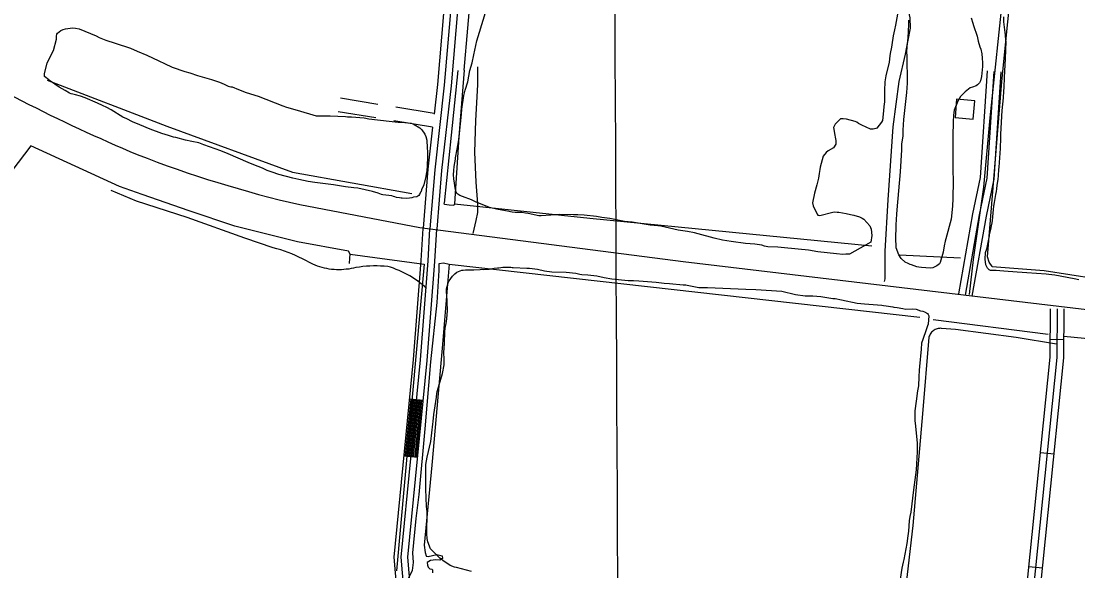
# Model space of a CAD drawing. Extents: x 3445503 to 3483459, y 540493 to 566012.
# Drawn here: x 3453549 to 3455857, y 561173 to 562373 of the extents above; entities that cross this region are included whole.
import ezdxf

# ---------------------------------------------------------------- set-up
doc = ezdxf.new("R2010")
doc.units = 0
for name, color, linetype in [('V-BLDG-OTLN', 7, 'Continuous'), ('V-DTCH-CNTR', 7, 'Continuous'), ('V-GRID-MAJR', 7, 'Continuous'), ('V-ROAD-CNTR', 7, 'Continuous'), ('V-SITE-VEGE', 7, 'Continuous'), ('V-TOPO-SHOR', 7, 'Continuous')]:
    doc.layers.add(name, color=color, linetype=linetype)

msp = doc.modelspace()

# ---------------------------------------------------------------- linework, layer by layer
at = {"layer": 'V-BLDG-OTLN'}
msp.add_lwpolyline([(3455628.2917054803, 562159.2326551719), (3455631.5556989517, 562199.0985754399), (3455591.689778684, 562202.3635689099), (3455588.4247852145, 562162.496648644)], close=True, dxfattribs=at)
at = {"layer": 'V-DTCH-CNTR'}
for points in [[(3455619.796, 561776.299), (3455629.0840000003, 561852.261), (3455651.02, 562010.439), (3455665.467, 562161.618), (3455694.614, 562446.056), (3455701.47, 562548.184)], [(3455477.245, 562510.603), (3455482.011, 562415.531), (3455489.392, 562380.475), (3455490.395, 562357.7390000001), (3455484.6040000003, 562328.014), (3455479.463, 562301.056), (3455465.819, 562240.888), (3455452.7120000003, 562142.123), (3455441.825, 561982.719), (3455435.1010000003, 561870.941), (3455434.88, 561837.157), (3455435.255, 561810.277), (3455434.024, 561804.148)], [(3454536.449, 561908.936), (3454542.966, 561937.3640000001), (3454546.171, 561955.376), (3454546.603, 561974.044), (3454542.489, 562021.674), (3454539.5130000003, 562086.598), (3454542.0100000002, 562155.746), (3454546.4560000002, 562233.904), (3454546.599, 562273.302)], [(3454434.52, 561788.917), (3454429.679, 561793.349), (3454424.696, 561797.627), (3454419.578, 561801.745), (3454414.3310000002, 561805.7000000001), (3454408.9590000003, 561809.4890000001), (3454403.468, 561813.108), (3454397.865, 561816.55), (3454392.153, 561819.8150000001), (3454386.339, 561822.897), (3454380.431, 561825.797), (3454374.434, 561828.507), (3454368.3510000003, 561831.028), (3454362.193, 561833.354), (3454355.963, 561835.486), (3454349.67, 561837.42), (3454341.928, 561837.975), (3454334.174, 561838.3250000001), (3454326.412, 561838.4720000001), (3454318.651, 561838.415), (3454310.893, 561838.153), (3454303.145, 561837.688), (3454295.412, 561837.018), (3454287.699, 561836.148), (3454280.0130000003, 561835.073), (3454274.842, 561833.776), (3454269.623, 561832.674), (3454264.366, 561831.7710000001), (3454259.08, 561831.067), (3454253.772, 561830.559), (3454248.4450000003, 561830.252), (3454243.112, 561830.145), (3454237.779, 561830.241), (3454232.452, 561830.536), (3454227.142, 561831.032), (3454221.8540000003, 561831.724), (3454216.595, 561832.6190000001), (3454211.372, 561833.709), (3454206.1950000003, 561834.993), (3454201.071, 561836.471), (3454196.004, 561838.142), (3454191.007, 561840.002), (3454186.079, 561842.0480000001), (3454178.629, 561846.259), (3454171.078, 561850.287), (3454163.433, 561854.137), (3454155.697, 561857.803), (3454147.876, 561861.283), (3454139.977, 561864.576), (3454132, 561867.679), (3454123.951, 561870.591), (3454115.835, 561873.311), (3454107.657, 561875.838), (3454099.42, 561878.167), (3454037.63, 561899.329), (3453911.428, 561944.497), (3453801.225, 561980.227), (3453745.7120000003, 562002.916)], [(3455809.935, 561667.741), (3455722.178, 561682.38), (3455589.5700000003, 561699.843), (3455559.202, 561702.182), (3455556.771, 561702.254), (3455554.34, 561702.108), (3455551.934, 561701.748), (3455549.568, 561701.172), (3455547.264, 561700.39), (3455545.038, 561699.403), (3455542.912, 561698.221), (3455540.899, 561696.855), (3455539.015, 561695.3150000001), (3455537.274, 561693.611), (3455535.6950000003, 561691.76), (3455534.288, 561689.773), (3455533.063, 561687.67), (3455532.031, 561685.466), (3455531.202, 561683.179), (3455517.671, 561515.466), (3455496.232, 561271.809), (3455471.021, 561051.54)]]:
    msp.add_lwpolyline(points, dxfattribs=at)
at = {"layer": 'V-GRID-MAJR'}
msp.add_spline([(3454925.2, 545912.109), (3454896.117, 551971.152), (3454867.026, 558032.129), (3454837.934, 564093.122), (3454837.9250000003, 564095.039)], degree=3, dxfattribs=at)
at = {"layer": 'V-ROAD-CNTR'}
for p, q in [((3454328.1975839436, 562191.2897088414), (3454246.139376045, 562204.7803067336)), ((3454323.330831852, 562161.6870953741), (3454241.272623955, 562175.1776932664)), ((3454451.041178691, 562171.0938797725), (3454367.665810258, 562184.8010225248)), ((3454447.680303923, 562141.2436958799), (3454362.7990581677, 562155.1984090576)), ((3455796.497369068, 561678.4226167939), (3455826.4963090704, 561678.1986172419)), ((3454397.552166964, 561548.3658769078), (3454427.4081072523, 561545.4308827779)), ((3455775.064411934, 561430.897111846), (3455804.91135224, 561427.8721178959)), ((3454385.3241914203, 561423.9661257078), (3454415.1801317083, 561421.031131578)), ((3455749.8544623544, 561182.171609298), (3455779.7014026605, 561179.1466153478))]:
    msp.add_line(p, q, dxfattribs=at)
for points in [[(3454642.7126766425, 564097.2247791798), (3454642.417677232, 564092.7837880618), (3454596.4447691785, 563594.383784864), (3454559.492843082, 563213.9765456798), (3454521.690918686, 562864.264245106), (3454503.255955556, 562587.0217995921), (3454473.1550157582, 562233.4315067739), (3454452.283057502, 562048.054877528), (3454441.6750787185, 561919.695134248)], [(3454627.7457065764, 564098.2187771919), (3454627.46370714, 564093.9697856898), (3454581.511799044, 563595.7977820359), (3454544.5708729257, 563215.5075426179), (3454506.744948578, 562865.568242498), (3454488.297985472, 562588.1557973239), (3454458.2260456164, 562234.9075038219), (3454450.9034805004, 562169.8708897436)], [(3454657.679646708, 564096.230781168), (3454657.371647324, 564091.5977904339), (3454611.377739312, 563592.9697876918), (3454574.414813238, 563212.4455487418), (3454536.636888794, 562862.9602477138), (3454518.21392564, 562585.8878018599), (3454488.0839859, 562231.9555097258), (3454467.2140276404, 562046.5978804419), (3454456.62404882, 561918.4601367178)], [(3455596.423769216, 561777.5914184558), (3455627.3887072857, 561952.5640685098), (3455643.7466745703, 562031.79391005), (3455659.0846438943, 562264.226445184)], [(3455611.194739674, 561774.9774236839), (3455642.12167782, 561949.740074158), (3455658.6456447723, 562029.7739140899), (3455674.0516139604, 562263.23844716)], [(3455625.9657101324, 561772.3634289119), (3455656.854648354, 561946.9160798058), (3455673.544614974, 562027.75391813), (3455689.0185840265, 562262.250449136)], [(3454447.7291491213, 562141.6775228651), (3454437.352087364, 562049.511874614), (3454426.7261086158, 561920.930131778)], [(3454158.021646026, 561972.321028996), (3454419.7631225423, 561922.5211285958), (3454994.3999732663, 561848.4002768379), (3455980.51100104, 561731.01451161), (3456849.1902636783, 561622.6627283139)], [(3454338.2092856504, 560751.8784698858), (3454371.6762187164, 561108.7937560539), (3454363.587234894, 561202.819568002), (3454406.02415002, 561634.5557045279), (3454422.880116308, 561850.350272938), (3454426.6971086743, 561920.510132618)], [(3454353.1432557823, 560750.4784726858), (3454386.7361885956, 561108.7357561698), (3454378.6502047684, 561202.7275681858), (3454420.9671201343, 561633.2377071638), (3454437.8480863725, 561849.3582749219), (3454441.6750787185, 561919.695134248)], [(3454368.077225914, 560749.0784754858), (3454401.796158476, 561108.6777562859), (3454393.713174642, 561202.6355683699), (3454435.910090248, 561631.9197098), (3454452.816056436, 561848.366276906), (3454456.6530487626, 561918.8801358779)], [(3455047.0988678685, 553927.968117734), (3455135.749690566, 554904.925163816), (3455206.29754947, 555659.9606537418), (3455298.359365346, 556592.0237896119), (3455380.5322010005, 557438.1430973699), (3455453.5150550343, 558224.02152561), (3455550.362861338, 559180.1076134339), (3455643.4306752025, 560141.4676907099), (3455727.898506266, 560965.5510425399), (3455796.208369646, 561639.505694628), (3455796.99136808, 561744.8274839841)], [(3455060.9598401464, 553914.737144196), (3455150.686660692, 554903.5491665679), (3455221.2285196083, 555658.5256566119), (3455313.288335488, 556590.561792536), (3455395.465171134, 557436.7251002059), (3455468.4450251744, 558222.5725285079), (3455565.2898314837, 559178.6286163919), (3455658.35664535, 560139.9806936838), (3455742.8214764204, 560964.0300455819), (3455811.202339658, 561638.6916962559), (3455811.9913380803, 561744.7154842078)], [(3455077.603806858, 553932.173109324), (3455165.6236308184, 554902.1731693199), (3455236.159489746, 555657.090659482), (3455328.21730563, 556589.09979546), (3455410.3981412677, 557435.3071030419), (3455483.374995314, 558221.1235314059), (3455580.21680163, 559177.14961935), (3455673.282615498, 560138.4936966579), (3455757.7444465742, 560962.5090486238), (3455826.19630967, 561637.8776978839), (3455826.9913080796, 561744.603484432)], [(3454388.3101854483, 561423.6721262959), (3454400.5381609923, 561548.071877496)], [(3454391.2951794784, 561423.378126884), (3454403.5231550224, 561547.777878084)], [(3454394.281173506, 561423.0851274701), (3454406.50914905, 561547.48487867)], [(3454397.266167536, 561422.791128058), (3454409.49414308, 561547.190879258)], [(3454400.252161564, 561422.498128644), (3454412.480137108, 561546.897879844)], [(3454403.2381555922, 561422.20512923), (3454415.466131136, 561546.60488043)], [(3454406.223149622, 561421.911129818), (3454418.451125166, 561546.3108810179)], [(3454409.2091436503, 561421.618130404), (3454421.4371191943, 561546.0178816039)], [(3454412.1941376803, 561421.3241309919), (3454424.422113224, 561545.7238821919)]]:
    msp.add_lwpolyline(points, dxfattribs=at)
for centre, radius, start, end in [((3455223.5493309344, 565466.6246530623), 3670.939227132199, 238.55045825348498, 247.22676380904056), ((3454725.686864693, 564445.8165487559), 2537.7990240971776, 248.66986096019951, 257.07449707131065)]:
    msp.add_arc(centre, radius, start, end, dxfattribs=at)
at = {"layer": 'V-SITE-VEGE'}
for points in [[(3455293.648, 562054.069), (3455293.275, 562049.232), (3455291.639, 562040.4230000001), (3455290.029, 562029.86), (3455286.714, 562015.317), (3455281.245, 561997.667), (3455277.149, 561976.09), (3455278.5500000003, 561969.958), (3455287.594, 561951.192), (3455288.938, 561949.455), (3455293.341, 561948.636), (3455321.794, 561956.056), (3455324.862, 561956.537), (3455331.0160000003, 561956.183), (3455334.536, 561955.794), (3455350.39, 561952.939), (3455360.0870000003, 561950.434), (3455367.573, 561949.218), (3455379.924, 561945.435), (3455385.671, 561942.877), (3455389.216, 561940.731), (3455402.596, 561925.981), (3455405.328, 561918.987), (3455406.839, 561904.9500000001), (3455404.404, 561890.422), (3455357.759, 561864.302), (3455349.853, 561864.193), (3455343.271, 561863.6630000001), (3455329.6380000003, 561864.7930000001), (3455289.159, 561869.508), (3455268.466, 561872.737), (3455216.117, 561878.167), (3455201.607, 561879.285), (3455179.634, 561879.862), (3455172.576, 561881.961), (3455166.404, 561883.633), (3455161.12, 561884.442), (3455150.995, 561886.057), (3455130.767, 561887.536), (3455099.522, 561891.4990000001), (3455080.588, 561894.753), (3455062.521, 561898.8960000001), (3455027.685, 561908.522), (3455019.31, 561910.603), (3455004.335, 561913.4720000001), (3454983.653, 561916.261), (3454945.752, 561924.9670000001), (3454939.592, 561925.76), (3454922.438, 561927.282), (3454883.251, 561933.772), (3454866.532, 561935.738), (3454834.38, 561941.884), (3454817.214, 561944.284), (3454805.319, 561946.756), (3454778.924, 561949.468), (3454764.859, 561950.154), (3454755.634, 561950.027), (3454724.001, 561950.469), (3454714.339, 561950.336), (3454705.5670000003, 561949.339), (3454684.935, 561948.175), (3454679.666, 561948.104), (3454656.321, 561952.613), (3454650.154, 561953.846), (3454642.23, 561955.057), (3454628.169, 561955.302), (3454621.136, 561955.644), (3454611.005, 561957.701), (3454590.7460000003, 561961.379), (3454587.221, 561962.206), (3454574.8740000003, 561965.551), (3454571.794, 561965.948), (3454541.307, 561978.707), (3454532.464, 561982.977), (3454512.596, 561990.174), (3454506.856, 561992.289), (3454502.428, 561994.8640000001), (3454500.196, 561997.471), (3454499.286, 561999.654), (3454497.898, 562004.907), (3454494.052, 562029.014), (3454493.497, 562037.353), (3454493.81, 562046.582), (3454494.568, 562055.378), (3454497.418, 562071.672), (3454497.375, 562074.746), (3454501.508, 562093.692), (3454503.929, 562109.539), (3454505.971, 562120.549), (3454510.565, 562169.814), (3454511.732, 562180.812), (3454516.151, 562210.743), (3454518.628, 562222.2000000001), (3454524.526, 562240.73), (3454528.579, 562265.386), (3454534.065, 562281.715), (3454537.776, 562299.338), (3454544.3850000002, 562329.738), (3454550.267, 562349.149), (3454562.86, 562391.934)], [(3455463.005, 562388.4990000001), (3455458.074, 562363.831), (3455456.007, 562354.14), (3455453.556, 562340.926), (3455450.754, 562321.12), (3455449.503, 562316.273), (3455446.613, 562302.612), (3455445.808, 562297.331), (3455444.2460000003, 562283.253), (3455437.631, 562253.2930000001), (3455435.171, 562240.517), (3455434.112, 562221.612), (3455434.45, 562197.018), (3455433.27, 562186.898), (3455432.525, 562177.224), (3455429.748, 562155.66), (3455428.04, 562152.121), (3455417.673, 562139.2390000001), (3455415.49, 562138.334), (3455409.3540000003, 562137.37), (3455403.642, 562137.29), (3455384.637, 562145.814), (3455377.555, 562149.672), (3455374.005, 562152.257), (3455370.467, 562153.9670000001), (3455351.072, 562158.9720000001), (3455344.031, 562159.752), (3455338.321, 562159.674), (3455326.625, 562147.653), (3455325.345, 562144.998), (3455323.203, 562141.015), (3455325.632, 562123.916), (3455327.012, 562119.544), (3455328.4250000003, 562112.534), (3455328.102, 562104.184), (3455323.373, 562096.649), (3455311.173, 562089.455), (3455306.829, 562085.881), (3455300.787, 562077.89), (3455293.648, 562054.069)], [(3455623.46, 562380.164), (3455627.577, 562368.359), (3455628.965, 562363.108), (3455636.754, 562339.933), (3455639.1010000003, 562328.983), (3455642.7830000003, 562316.733), (3455644.612, 562311.486), (3455646.947, 562301.416), (3455647.952, 562292.205), (3455648.532, 562282.11), (3455648.2, 562274.196), (3455645.867, 562252.201), (3455644.2430000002, 562242.514), (3455642.107, 562238.0920000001), (3455637.335, 562233.634), (3455634.722, 562231.84), (3455626.417, 562229.089), (3455621.611, 562227.267), (3455610.306, 562218.765), (3455600.348, 562208.085), (3455594.3310000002, 562198.339), (3455586.6920000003, 562178.903), (3455585.0870000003, 562167.899), (3455584.417, 562152.955), (3455584.126, 562141.971), (3455583.375, 562132.735), (3455583.737, 562106.381), (3455583.895, 562094.962), (3455583.268, 562076.503), (3455583.739, 562042.246), (3455584.362, 562029.0750000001), (3455584.1040000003, 562015.892), (3455583.52, 561994.36), (3455583.6350000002, 561986.014), (3455582.992, 561968.875), (3455579.864, 561940.7170000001), (3455568.592, 561897.9500000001), (3455566.915, 561892.218), (3455564.85, 561882.525), (3455562.407, 561868.434), (3455556.13, 561845.943), (3455554.848, 561843.291), (3455548.765, 561838.376), (3455539.594, 561834.294), (3455533.901, 561833.338), (3455515.4220000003, 561835.279), (3455509.708, 561835.642), (3455505.301, 561836.457), (3455493.383, 561840.688), (3455490.735, 561841.53), (3455485.875, 561843.66), (3455479.684, 561846.65), (3455470.786, 561854.875), (3455465.406, 561862.706), (3455459.923, 561878.007), (3455459.858, 561882.838), (3455458.805, 561895.564), (3455459.673, 561928.082), (3455461.105, 561951.823), (3455462.303, 561960.625), (3455469.059, 562044.182), (3455471.914, 562092.105), (3455472.185, 562104.407), (3455473.37, 562114.09), (3455475.023, 562121.58), (3455474.843, 562134.752), (3455476.719, 562158.063), (3455481.36, 562203.813), (3455482.93, 562217.453), (3455484.409, 562237.681), (3455483.588, 562297.4130000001), (3455483.485, 562304.878), (3455483.75, 562317.62), (3455486.123, 562336.544), (3455487.481, 562365.556), (3455487.8310000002, 562372.148), (3455487.794, 562374.784)], [(3455658.475, 561878.541), (3455663.394, 561904.086), (3455663.799, 561906.73), (3455666.282, 561917.7440000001), (3455668.362, 561926.12), (3455669.589, 561932.725), (3455669.9560000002, 561938.003), (3455672.2660000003, 561961.756), (3455673.046, 561968.795), (3455674.257, 561976.718), (3455677.5270000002, 561994.335), (3455679.194, 562000.9500000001), (3455679.549, 562007.102), (3455680.7630000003, 562014.588), (3455682.344, 562027.349), (3455683.108, 562035.705), (3455683.806, 562048.894), (3455685.052, 562054.182), (3455687.571, 562094.632), (3455688.128, 562117.922), (3455688.4620000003, 562125.833), (3455691.691, 562178.151), (3455693.952, 562205.419), (3455694.626, 562220.365), (3455695.4020000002, 562227.8420000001), (3455696.412, 562250.259), (3455698.9250000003, 562291.15), (3455699.728, 562328.4990000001), (3455699.259, 562330.689), (3455698.656, 562342.54), (3455695.183, 562371.487), (3455695.038, 562382.028)], [(3453856.171, 562127.427), (3453830.563, 562136.7390000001), (3453808.0270000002, 562146.534), (3453792.1180000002, 562153.3420000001), (3453779.736, 562159.3200000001), (3453771.3310000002, 562163.598), (3453745.632, 562179.4990000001), (3453736.343, 562184.203), (3453726.615, 562188.901), (3453715.568, 562193.581), (3453688.608, 562205.511), (3453678.89, 562209.33), (3453667.8680000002, 562212.255), (3453661.701, 562213.488), (3453658.1750000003, 562214.317), (3453654.644, 562215.587), (3453645.336, 562221.608), (3453632.497, 562228.901), (3453611.214, 562243.104), (3453609.873, 562244.843), (3453606.768, 562246.997), (3453602.7800000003, 562249.577), (3453600.114, 562251.736), (3453600.018, 562258.765), (3453606.2970000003, 562281.254), (3453608.421, 562286.554), (3453619.537, 562308.6730000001), (3453626.228, 562333.363), (3453626.191, 562335.9990000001), (3453626.574, 562339.958), (3453627.387, 562344.801), (3453628.237, 562347.009), (3453636.062, 562352.827), (3453640.869, 562354.652), (3453645.684, 562356.035), (3453661.032, 562358.003), (3453668.0640000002, 562357.661)], [(3453668.0640000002, 562357.661), (3453675.5500000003, 562356.446), (3453712.666, 562340.703), (3453719.301, 562337.279), (3453733.879, 562331.33), (3453754.619, 562324.588), (3453788.1550000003, 562313.627), (3453802.735, 562307.677), (3453823.5100000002, 562298.299), (3453850.031, 562286.3640000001), (3453861.967, 562280.818), (3453879.217, 562272.267), (3453906.5810000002, 562262.984), (3453917.603, 562260.057), (3453934.372, 562254.577), (3453964.803, 562245.77), (3453982.025, 562239.417), (3453992.625, 562235.172), (3454001.4620000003, 562231.338), (3454007.203, 562229.2220000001), (3454009.839, 562229.257), (3454023.972, 562223.742), (3454040.757, 562216.9450000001), (3454066.339, 562209.39), (3454120.67, 562187.732), (3454128.613, 562185.207), (3454151.986, 562178.502), (3454193.446, 562166.33), (3454205.753, 562166.06), (3454224.199, 562166.314), (3454257.168, 562164.569), (3454262.007, 562164.198), (3454270.7970000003, 562163.879), (3454298.062, 562161.62), (3454308.634, 562159.568), (3454352.627, 562154.9), (3454372.433, 562152.099), (3454379.46, 562152.1950000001), (3454400.579, 562149.85), (3454404.5500000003, 562148.587), (3454407.642, 562147.313), (3454419.603, 562140.007), (3454424.055, 562135.68), (3454430.779, 562126.108), (3454432.605, 562120.859), (3454434.903, 562113.422), (3454435.577, 562096.299), (3454436.132, 562087.96), (3454436.398, 562068.635), (3454436.007, 562065.116), (3454435.702, 562055.448), (3454434.137, 562041.37), (3454433.728, 562039.1680000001), (3454432.923, 562033.884), (3454428.778, 562015.817), (3454423.666, 562004.323), (3454422.39, 562001.233), (3454421.536, 561999.463), (3454418.97, 561994.595), (3454417.241, 561992.375), (3454412.883, 561989.68), (3454405.879, 561988.265), (3454402.381, 561986.899), (3454397.116, 561986.389), (3454390.974, 561985.865), (3454381.303, 561986.17), (3454379.103, 561986.579), (3454375.145, 561986.964), (3454368.538, 561988.191), (3454365.451, 561989.027), (3454361.919, 561990.297), (3454358.826, 561991.572), (3454338.594, 561993.4890000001), (3454335.94, 561994.7710000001), (3454328.876, 561997.309), (3454316.091, 562000.647), (3454284.361, 562008.118), (3454275.557, 562009.316), (3454257.518, 562011.264), (3454231.107, 562015.294), (3454190.622, 562020.447), (3454175.653, 562022.876), (3454155.822, 562027.437), (3454142.164, 562030.3250000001), (3454111.745, 562038.253), (3454097.178, 562043.3250000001), (3454093.201, 562045.025), (3454086.149, 562046.686), (3454076.415, 562051.8250000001), (3454057.42, 562059.47), (3454044.6180000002, 562064.125), (3454001.303, 562083.296), (3453984.9560000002, 562090.102), (3453948.315, 562103.215), (3453936.842, 562107.01), (3453921.861, 562110.3200000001), (3453908.2090000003, 562112.767), (3453887.043, 562118.626), (3453881.753, 562119.871), (3453871.163, 562123.238), (3453856.171, 562127.427)], [(3455858.882, 561807.937), (3455848.312, 561809.9890000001), (3455806.021, 561818.631), (3455793.2660000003, 561819.774), (3455787.103, 561820.567), (3455745.339, 561823.067), (3455734.785, 561823.8), (3455724.2260000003, 561824.974), (3455695.208, 561826.772), (3455685.973, 561827.524), (3455678.494, 561828.2980000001), (3455665.751, 561828.562), (3455662.659, 561829.84), (3455659.529, 561833.747), (3455655.919, 561840.727), (3455653.985, 561853.439), (3455655.112, 561867.513), (3455657.637, 561875.455), (3455658.475, 561878.541)], [(3454480.434, 561741.532), (3454480.379, 561745.487), (3454479.3740000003, 561754.697), (3454479.718, 561761.73), (3454478.657, 561774.894), (3454478.147, 561780.159), (3454478.0300000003, 561788.503), (3454481.3680000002, 561801.289), (3454483.9450000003, 561805.716), (3454490.826, 561816.356), (3454496.0300000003, 561821.259), (3454500.8140000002, 561824.839), (3454511.292, 561829.375), (3454514.3680000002, 561829.4180000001), (3454519.193, 561829.924), (3454528.417, 561830.051), (3454535.45, 561829.709), (3454537.645, 561829.737), (3454551.6950000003, 561830.37), (3454555.197, 561831.296), (3454558.715, 561830.907), (3454571.447, 561831.5210000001), (3454574.948, 561832.447), (3454582.396, 561833.868), (3454588.978, 561834.399), (3454592.052, 561834.4400000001), (3454601.258, 561835.886), (3454607.406, 561835.97), (3454610.486, 561835.572), (3454618.394, 561835.681), (3454621.034, 561835.277), (3454623.2290000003, 561835.308), (3454653.1180000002, 561833.963), (3454658.836, 561833.602), (3454676.44, 561831.208), (3454692.3000000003, 561827.9130000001), (3454707.7090000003, 561825.488), (3454738.91, 561824.599), (3454760.021, 561822.692), (3454768.836, 561820.618), (3454773.241, 561819.801), (3454786.8680000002, 561819.108), (3454806.222, 561817.179), (3454822.09, 561813.444), (3454838.8200000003, 561810.599), (3454874.894, 561806.702), (3454886.321, 561806.421), (3454898.1920000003, 561805.704), (3454935.566, 561803.144), (3454953.166, 561801.188), (3454965.034, 561800.474), (3454994.955, 561796.933), (3455000.659, 561797.451), (3455003.307, 561796.607), (3455028.8540000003, 561791.688), (3455048.1890000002, 561791.0750000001), (3455131.698, 561787.831), (3455153.678, 561786.8150000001), (3455210.395, 561783.203), (3455240.363, 561776.147), (3455261.49, 561773.362), (3455266.758, 561773.436), (3455278.184, 561773.153), (3455295.338, 561771.632), (3455321.7490000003, 561767.601), (3455327.026, 561767.235), (3455340.238, 561764.781), (3455375.0500000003, 561756.915), (3455390.879, 561755.813), (3455428.699, 561752.819), (3455432.22, 561752.43), (3455437.946, 561751.188), (3455452.47, 561749.194), (3455455.119, 561748.352), (3455462.1580000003, 561747.5700000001), (3455474.484, 561745.542), (3455480.653, 561744.309), (3455496.464, 561744.526), (3455503.503, 561743.7440000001), (3455512.77, 561740.797), (3455518.058, 561739.552), (3455521.588, 561738.282), (3455528.23, 561734.422), (3455530.018, 561732.2490000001), (3455531.378, 561729.193), (3455529.43, 561711.154), (3455528.16, 561707.623), (3455525.6410000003, 561699.243), (3455518.025, 561678.05), (3455515.504, 561669.67), (3455514.361, 561656.915), (3455510.488, 561619.082), (3455510.159, 561611.1730000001), (3455509.046, 561596.22), (3455508.44, 561576.4450000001), (3455506.394, 561565.435), (3455503.1890000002, 561542.987), (3455500.4, 561522.302), (3455500.701, 561500.341), (3455501.645, 561495.522), (3455505.751, 561452.529)], [(3454532.642, 561171.6190000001), (3454499.579, 561179.948), (3454495.176, 561180.767), (3454485.898, 561184.593), (3454469.936, 561195.355), (3454468.1550000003, 561197.088), (3454463.715, 561200.541), (3454448.582, 561214.83), (3454443.232, 561220.466), (3454436.867, 561236.192), (3454435.886, 561243.647), (3454434.8680000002, 561253.737), (3454435.528, 561301.63), (3454434.485, 561313.476), (3454432.6550000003, 561350.7880000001), (3454432.48, 561363.527), (3454432.612, 561385.932), (3454432.485, 561395.156), (3454432.784, 561405.263), (3454435.647, 561420.676), (3454443.953, 561455.4940000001), (3454447.826, 561493.327), (3454448.633, 561498.609), (3454450.6180000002, 561514.012), (3454456.245, 561551.8690000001), (3454457.009, 561560.225), (3454457.829, 561564.63), (3454459.934, 561571.247), (3454462.021, 561579.183), (3454469.154, 561603.4400000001), (3454472.849, 561622.382), (3454472.666, 561635.556), (3454472.486, 561648.733), (3454473.512, 561669.834), (3454474.053, 561694.443), (3454475.261, 561702.3640000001), (3454477.319, 561712.498), (3454478.931, 561723.061), (3454480.434, 561741.532)], [(3455505.751, 561452.529), (3455506.024, 561432.763), (3455503.486, 561393.632), (3455497.504, 561349.623), (3455491.579, 561301.218), (3455489.961, 561291.093), (3455488.325, 561282.285), (3455486.443, 561259.417), (3455485.271, 561248.857), (3455482.859, 561232.569), (3455476.309, 561197.776), (3455475.076, 561191.609), (3455472.176, 561178.83), (3455466.561, 561140.096), (3455466.217, 561133.061)]]:
    msp.add_lwpolyline(points, dxfattribs=at)
at = {"layer": 'V-TOPO-SHOR'}
for p, q in [((3454483.443, 561842.644), (3455511.4751301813, 561726.69303899)), ((3455466.799483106, 561862.5203047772), (3455600.6634595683, 561855.8271059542)), ((3455791.877, 561688.634), (3455540.788, 561720.6410000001)), ((3455909.826, 561676.115), (3455825.747, 561684.057))]:
    msp.add_line(p, q, dxfattribs=at)
for points in [[(3454516.809, 562265.732), (3454596.597315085, 563183.457620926), (3454633.595830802, 563706.7223432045), (3454661.9437179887, 564094.1434680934)], [(3455669.667, 561837.229), (3455662.6380000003, 561846.55), (3455659.103, 561858.215), (3455690.7490000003, 562241.224), (3455729.399, 562625.42)], [(3454516.809, 562265.732), (3454505.057, 562120.334), (3454495.383, 561974.277), (3454494.285, 561970.542), (3454483.578, 561971.224), (3454473.66, 561972.8740000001), (3454472.654, 561975.338)], [(3454503.055, 562264.854), (3454488.485, 562124.236), (3454472.654, 561975.338)], [(3453606.0902102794, 562244.0326376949), (3453867.124964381, 562143.634655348), (3454141.546116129, 562043.2366730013), (3454402.5808702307, 561996.3842812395)], [(3453763.786, 562012.03), (3453570.079833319, 562100.5913924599), (3453498.1763038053, 562007.1168040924), (3453411.892068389, 561956.7843334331), (3453332.7981859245, 561942.4036275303)], [(3454265.808, 561843.447), (3454267.029, 561855.213), (3454267.594, 561864.205), (3454264.043, 561871.066), (3454152.4960000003, 561890.944), (3454015.872, 561924.99), (3453915.881, 561958.85), (3453813.096, 561994.745), (3453763.786, 562012.03)], [(3454495.383, 561974.277), (3454790.7864019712, 561942.8386906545), (3455406.560693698, 561882.5999012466)], [(3454267.594, 561864.205), (3454429.353665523, 561842.4407083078), (3454369.1148761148, 561173.1208259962)], [(3454404.884, 561137.87), (3454398.502, 561143.834), (3454395.657, 561157.932), (3454403.477, 561173.183), (3454405.752, 561191.112), (3454404.318, 561211.7390000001), (3454411.534, 561287.095), (3454418.603, 561339.735), (3454431.307, 561482.622), (3454443.7260000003, 561629.404), (3454457.767, 561758.313), (3454461.615, 561828.3470000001), (3454462.09, 561843.725)], [(3454462.09, 561843.725), (3454471.5300000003, 561845.54), (3454483.443, 561842.644), (3454468.787, 561658.662), (3454446.167, 561403.672), (3454429.322, 561228.606), (3454431.608, 561212.806), (3454433.7770000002, 561205.265), (3454433.781, 561205.036), (3454437.918, 561204.405), (3454447.298, 561206.371), (3454456.901, 561208.7980000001), (3454468.644, 561205.7490000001), (3454468.955, 561199.787), (3454463.7290000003, 561196.275), (3454454.773, 561196.838), (3454443.321, 561195.302), (3454435.815, 561190.61), (3454436.122, 561185.107), (3454437.562, 561180.5380000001), (3454441.279, 561177.148), (3454446.341, 561176.071), (3454447.281, 561174.478), (3454447.363, 561168.514)], [(3455669.667, 561837.229), (3455782.977, 561828.3200000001), (3455951.0500000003, 561802.6240000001), (3456189.535, 561772.5700000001)]]:
    msp.add_lwpolyline(points, dxfattribs=at)

doc.saveas('drawing.dxf')
